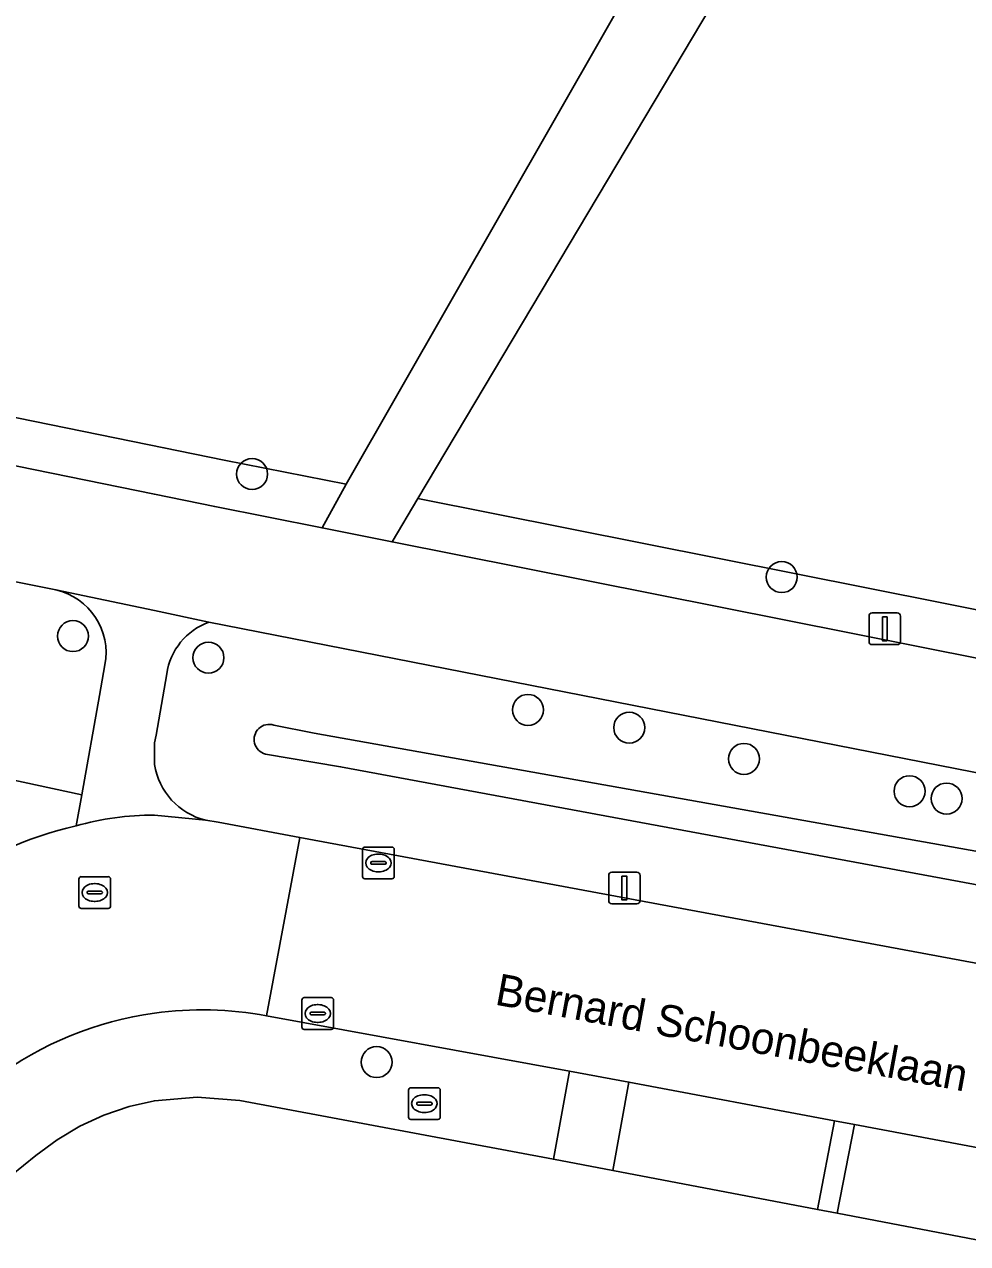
# Model space of a CAD drawing. Extents: x 157320 to 158835, y 386650 to 388491.
# Drawn here: x 157995.9 to 158025.66, y 387379.23 to 387417.68 of the extents above; entities that cross this region are included whole.
import ezdxf

# ---------------------------------------------------------------- set-up
doc = ezdxf.new("R2010")
doc.units = 0
for name, color, linetype in [('IMGEO_Berm_groen', 7, 'Continuous'), ('IMGEO_Boom', 7, 'Continuous'), ('IMGEO_Brandkraan', 7, 'Continuous'), ('IMGEO_Erf', 7, 'Continuous'), ('IMGEO_Fietspad_gesloten', 7, 'Continuous'), ('IMGEO_Greppel_droge_sloot', 7, 'Continuous'), ('IMGEO_Groenvoorziening', 7, 'Continuous'), ('IMGEO_Kolk', 7, 'Continuous'), ('IMGEO_Lichtmast', 7, 'Continuous'), ('IMGEO_Loofbos', 7, 'Continuous'), ('IMGEO_Openbare_ruimte_label', 7, 'Continuous'), ('IMGEO_Rijbaan_lokaal_gesloten', 7, 'Continuous'), ('IMGEO_Rioolput', 7, 'Continuous'), ('IMGEO_Voetpad_halfverhard', 7, 'Continuous'), ('IMGEO_Voetpad_open', 7, 'Continuous')]:
    doc.layers.add(name, color=color, linetype=linetype)

msp = doc.modelspace()

# ---------------------------------------------------------------- linework, layer by layer
at = {"layer": 'IMGEO_Berm_groen'}
for points in [[(158037.604, 387391.792), (158001.719, 387398.827)], [(158000.39, 387397.193), (158000.053, 387395.267), (158000, 387395.024), (158000, 387394.343)], [(158003.769, 387395.582), (158005.043, 387395.329), (158031.758, 387390.566), (158052.064, 387387.005), (158057.936, 387385.86)], [(158026.697, 387390.403), (158005.877, 387394.267), (158003.506, 387394.667)], [(158001.619, 387392.579), (158002.008, 387392.519), (158004.587, 387392.04), (158052.516, 387383.133)]]:
    msp.add_lwpolyline(points, dxfattribs=at)
for centre, radius, start, end in [((158002.42, 387396.9), 2.051, 109.9793, 171.7749), ((158003.623, 387395.129), 0.476, 72.1711, 255.7562), ((158002.144, 387394.686), 2.171, 189.0801, 256.0113)]:
    msp.add_arc(centre, radius, start, end, dxfattribs=at)
at = {"layer": 'IMGEO_Boom'}
for centre in [(158003.082, 387403.5), (158019.792, 387400.249), (157997.432, 387398.389), (158001.705, 387397.707), (158011.787, 387396.061), (158014.982, 387395.501), (158018.602, 387394.514), (158023.826, 387393.494), (158024.995, 387393.263), (158007.013, 387384.95)]:
    msp.add_circle(centre, 0.489, dxfattribs=at)
at = {"layer": 'IMGEO_Brandkraan'}
for p, q in [((158008.017, 387383.215), (158008.017, 387384.067)), ((158008.092, 387384.141), (158008.944, 387384.141)), ((158009.018, 387384.067), (158009.018, 387383.215)), ((158008.319, 387383.684), (158008.717, 387383.684)), ((158008.505, 387383.921), (158008.53, 387383.921)), ((158008.276, 387383.635), (158008.276, 387383.647)), ((158008.714, 387383.598), (158008.316, 387383.598)), ((158008.528, 387383.361), (158008.503, 387383.361)), ((158008.76, 387383.647), (158008.76, 387383.635)), ((158008.944, 387383.141), (158008.092, 387383.141))]:
    msp.add_line(p, q, dxfattribs=at)
for points in [[(158008.017, 387383.215), (158008.017, 387384.067)], [(158008.092, 387384.141), (158008.944, 387384.141)], [(158009.018, 387384.067), (158009.018, 387383.215)], [(158008.944, 387383.141), (158008.092, 387383.141)]]:
    msp.add_lwpolyline(points, dxfattribs=at)
for centre, radius, start, end in [((158008.094, 387384.065), 0.0765, 91.552, 178.448), ((158008.094, 387384.065), 0.0765, 91.552, 178.448), ((158008.942, 387384.065), 0.0765, 1.552, 88.448), ((158008.942, 387384.065), 0.0765, 1.552, 88.448), ((158008.316, 387383.644), 0.0403, 85.8775, 175.7526), ((158008.721, 387383.646), 0.0386, 1.7309, 96.639), ((158008.313, 387383.634), 0.0366, 178.938, 274.7102), ((158008.717, 387383.641), 0.043, 264.8664, 352.4533), ((158008.094, 387383.217), 0.0765, 181.552, 268.448), ((158008.094, 387383.217), 0.0765, 181.552, 268.448), ((158008.942, 387383.217), 0.0765, 271.552, 358.448), ((158008.942, 387383.217), 0.0765, 271.552, 358.448)]:
    msp.add_arc(centre, radius, start, end, dxfattribs=at)
for centre, major_axis, ratio, start_param, end_param in [((158008.504, 387383.641), (-0.387, 0.002), 0.722429, 4.712389, 7.853982), ((158008.529, 387383.641), (-0.39, 0.002), 0.717154, 1.570796, 4.712389)]:
    msp.add_ellipse(centre, major_axis=major_axis, ratio=ratio, start_param=start_param, end_param=end_param, dxfattribs=at)
at = {"layer": 'IMGEO_Erf'}
msp.add_lwpolyline([(158045.063, 387348.68), (158046.229, 387354.685), (158049.893, 387374.869), (158045.089, 387375.758), (158043.091, 387376.123), (158029.296, 387378.699), (158021.543, 387380.184), (158020.922, 387380.303), (158014.465, 387381.537), (158012.591, 387381.888), (158002.696, 387383.739), (158001.348, 387383.85), (158000, 387383.731), (157999.202, 387383.55), (157998.41, 387383.281), (157997.651, 387382.931), (157996.933, 387382.503), (157996.263, 387382.003), (157992.358, 387378.849)], dxfattribs=at)
at = {"layer": 'IMGEO_Fietspad_gesloten'}
for points in [[(158036.519, 387395.585), (158007.502, 387401.358), (158005.292, 387401.798), (158001.904, 387402.472), (158000, 387402.86), (157965.28, 387409.942)], [(157955.096, 387408.346), (157967.512, 387405.713), (157996.886, 387399.849), (158000, 387399.191), (158001.719, 387398.827), (158037.604, 387391.792)], [(158001.719, 387398.827), (158000, 387399.191), (157996.886, 387399.849)], [(157998.442, 387397.48), (157998.27, 387396.514), (157997.711, 387393.383), (157997.528, 387392.401)], [(158000, 387394.343), (158000, 387395.024), (158000.053, 387395.267), (158000.39, 387397.193)], [(158000, 387392.74), (158001.619, 387392.579)]]:
    msp.add_lwpolyline(points, dxfattribs=at)
for centre, radius, start, end in [((157996.428, 387397.853), 2.048, 349.517, 77.0782), ((158002.42, 387396.9), 2.051, 109.9793, 171.7749), ((158002.144, 387394.686), 2.171, 189.0801, 256.0113), ((157999.942, 387383.982), 8.758, 89.6193, 105.9979)]:
    msp.add_arc(centre, radius, start, end, dxfattribs=at)
at = {"layer": 'IMGEO_Greppel_droge_sloot'}
for points in [[(158005.043, 387395.329), (158003.769, 387395.582)], [(158057.936, 387385.86), (158052.064, 387387.005), (158031.758, 387390.566), (158005.043, 387395.329)], [(158003.506, 387394.667), (158005.877, 387394.267), (158026.697, 387390.403), (158055.262, 387385.12), (158057.749, 387384.712)]]:
    msp.add_lwpolyline(points, dxfattribs=at)
msp.add_arc((158003.623, 387395.129), 0.476, 72.1711, 255.7562, dxfattribs=at)
at = {"layer": 'IMGEO_Groenvoorziening'}
for points in [[(158082.741, 387517.926), (158081.435, 387515.048), (158075.686, 387505.45), (158071.593, 387499.673), (158031.142, 387442.562), (158019.638, 387426.645), (158019.172, 387426.13), (158006.052, 387403.176), (158005.292, 387401.798), (158007.502, 387401.358), (158008.308, 387402.727), (158019.659, 387421.775)], [(157965.28, 387409.942), (158000, 387402.86), (158001.904, 387402.472), (158005.292, 387401.798), (158006.052, 387403.176), (158002.2, 387403.942), (158000.3, 387404.33), (157965.56, 387411.416), (157963.557, 387411.746), (157952.604, 387414.256), (157950.186, 387415.175), (157946.758, 387416.838), (157943.532, 387418.845), (157940.464, 387421.232), (157939.912, 387421.811), (157939.492, 387422.358), (157938.986, 387423.178), (157939.026, 387420.502), (157939.55, 387420.042)], [(157938.634, 387415.48), (157942.499, 387408.116), (157942.689, 387407.713), (157942.824, 387407.198), (157942.844, 387406.887), (157943.433, 387387.926), (157953.497, 387396.334), (157954.775, 387397.398), (157959.227, 387401.115), (157994.927, 387393.978), (157997.711, 387393.383), (157998.27, 387396.514), (157998.442, 387397.48)], [(157996.886, 387399.849), (157967.512, 387405.713)], [(158069.551, 387389.634), (158073.445, 387387.479), (158074.171, 387388.791), (158070.34, 387390.911), (158069.909, 387391.154), (158066.654, 387392.749), (158064.286, 387393.615), (158063.218, 387394.006), (158059.669, 387394.897), (158056.056, 387395.411), (158047.023, 387395.909), (158042.828, 387396.157), (158036.784, 387397.062), (158008.308, 387402.727), (158007.502, 387401.358), (158036.519, 387395.585)], [(157997.528, 387392.401), (157997.711, 387393.383), (157994.927, 387393.978), (157979.289, 387381.084), (157980.312, 387379.841), (157993.238, 387390.434)], [(158013.098, 387384.665), (158003.541, 387386.41)], [(157994.956, 387384.433), (157990.679, 387380.903), (157992.358, 387378.849), (157996.263, 387382.003), (157996.933, 387382.503), (157997.651, 387382.931), (157998.41, 387383.281), (157999.202, 387383.55), (158000, 387383.731), (158001.348, 387383.85), (158002.696, 387383.739), (158012.591, 387381.888), (158013.098, 387384.665)]]:
    msp.add_lwpolyline(points, dxfattribs=at)
msp.add_lwpolyline([(158021.543, 387380.184), (158022.088, 387382.985), (158021.456, 387383.104), (158020.922, 387380.303)], close=True, dxfattribs=at)
for centre, radius, start, end in [((157996.428, 387397.853), 2.048, 349.517, 77.0782), ((158000.055, 387381.228), 11.455, 102.7444, 126.5193), ((158001.509, 387375.608), 10.992, 97.8917, 126.5975), ((158001.508, 387375.641), 10.959, 79.3091, 97.9083)]:
    msp.add_arc(centre, radius, start, end, dxfattribs=at)
at = {"layer": 'IMGEO_Kolk'}
for p, q in [((158006.567, 387390.807), (158006.567, 387391.659)), ((158006.642, 387391.733), (158007.494, 387391.733)), ((158007.055, 387391.513), (158007.08, 387391.513)), ((158007.568, 387391.659), (158007.568, 387390.807)), ((158006.826, 387391.227), (158006.826, 387391.239)), ((158007.264, 387391.19), (158006.866, 387391.19)), ((158006.869, 387391.276), (158007.267, 387391.276)), ((158007.31, 387391.239), (158007.31, 387391.227)), ((158007.494, 387390.733), (158006.642, 387390.733)), ((158007.078, 387390.953), (158007.053, 387390.953)), ((158004.653, 387386.058), (158004.653, 387386.91)), ((158004.728, 387386.984), (158005.58, 387386.984)), ((158005.141, 387386.764), (158005.166, 387386.764)), ((158005.654, 387386.91), (158005.654, 387386.058)), ((158004.912, 387386.478), (158004.912, 387386.49)), ((158005.35, 387386.441), (158004.952, 387386.441)), ((158004.955, 387386.527), (158005.353, 387386.527)), ((158005.396, 387386.49), (158005.396, 387386.478)), ((158005.58, 387385.984), (158004.728, 387385.984)), ((158005.164, 387386.204), (158005.139, 387386.204))]:
    msp.add_line(p, q, dxfattribs=at)
for points in [[(158006.567, 387390.807), (158006.567, 387391.659)], [(158006.642, 387391.733), (158007.494, 387391.733)], [(158007.568, 387391.659), (158007.568, 387390.807)], [(158007.494, 387390.733), (158006.642, 387390.733)], [(158004.653, 387386.058), (158004.653, 387386.91)], [(158004.728, 387386.984), (158005.58, 387386.984)], [(158005.654, 387386.91), (158005.654, 387386.058)], [(158005.58, 387385.984), (158004.728, 387385.984)]]:
    msp.add_lwpolyline(points, dxfattribs=at)
for centre, radius, start, end in [((158006.644, 387391.657), 0.0765, 91.552, 178.448), ((158006.644, 387391.657), 0.0765, 91.552, 178.448), ((158007.492, 387391.657), 0.0765, 1.552, 88.448), ((158007.492, 387391.657), 0.0765, 1.552, 88.448), ((158006.866, 387391.236), 0.0403, 85.8775, 175.7526), ((158006.863, 387391.226), 0.0366, 178.938, 274.7102), ((158007.267, 387391.233), 0.043, 264.8664, 352.4533), ((158007.271, 387391.238), 0.0386, 1.7309, 96.639), ((158006.644, 387390.809), 0.0765, 181.552, 268.448), ((158006.644, 387390.809), 0.0765, 181.552, 268.448), ((158007.492, 387390.809), 0.0765, 271.552, 358.448), ((158007.492, 387390.809), 0.0765, 271.552, 358.448), ((158004.73, 387386.908), 0.0765, 91.552, 178.448), ((158004.73, 387386.908), 0.0765, 91.552, 178.448), ((158005.578, 387386.908), 0.0765, 1.552, 88.448), ((158005.578, 387386.908), 0.0765, 1.552, 88.448), ((158004.952, 387386.487), 0.0403, 85.8775, 175.7526), ((158004.949, 387386.477), 0.0366, 178.938, 274.7102), ((158005.353, 387386.484), 0.043, 264.8664, 352.4533), ((158005.357, 387386.489), 0.0386, 1.7309, 96.639), ((158004.73, 387386.06), 0.0765, 181.552, 268.448), ((158004.73, 387386.06), 0.0765, 181.552, 268.448), ((158005.578, 387386.06), 0.0765, 271.552, 358.448), ((158005.578, 387386.06), 0.0765, 271.552, 358.448)]:
    msp.add_arc(centre, radius, start, end, dxfattribs=at)
for centre, major_axis, ratio, start_param, end_param in [((158007.054, 387391.233), (-0.387, 0.002), 0.722429, 4.712389, 7.853982), ((158007.079, 387391.233), (-0.39, 0.002), 0.717154, 1.570796, 4.712389), ((158005.14, 387386.484), (-0.387, 0.002), 0.722429, 4.712389, 7.853982), ((158005.165, 387386.484), (-0.39, 0.002), 0.717154, 1.570796, 4.712389)]:
    msp.add_ellipse(centre, major_axis=major_axis, ratio=ratio, start_param=start_param, end_param=end_param, dxfattribs=at)
at = {"layer": 'IMGEO_Lichtmast'}
for p, q in [((158022.647, 387399.118), (158023.437, 387399.118)), ((158023.437, 387399.118), (158022.647, 387399.118)), ((158022.547, 387398.218), (158022.547, 387399.018)), ((158022.547, 387399.018), (158022.547, 387398.218)), ((158023.537, 387399.018), (158023.537, 387398.218)), ((158023.537, 387398.218), (158023.537, 387399.018)), ((158023.437, 387398.118), (158022.647, 387398.118)), ((158022.647, 387398.118), (158023.437, 387398.118)), ((158014.333, 387390.042), (158014.333, 387390.842)), ((158014.333, 387390.842), (158014.333, 387390.042)), ((158014.433, 387390.942), (158015.223, 387390.942)), ((158015.223, 387390.942), (158014.433, 387390.942)), ((158015.323, 387390.842), (158015.323, 387390.042)), ((158015.323, 387390.042), (158015.323, 387390.842)), ((158015.223, 387389.942), (158014.433, 387389.942)), ((158014.433, 387389.942), (158015.223, 387389.942))]:
    msp.add_line(p, q, dxfattribs=at)
for points in [[(158022.967, 387398.993), (158023.117, 387398.993), (158023.117, 387398.243), (158022.967, 387398.243), (158022.967, 387398.993)], [(158014.753, 387390.817), (158014.903, 387390.817), (158014.903, 387390.067), (158014.753, 387390.067), (158014.753, 387390.817)]]:
    msp.add_lwpolyline(points, dxfattribs=at)
for centre, start, end in [((158022.647, 387399.018), 90, 180), ((158022.647, 387399.018), 90, 180), ((158023.437, 387399.018), 0, 90), ((158023.437, 387399.018), 360, 90), ((158022.647, 387398.218), 180, 270), ((158022.647, 387398.218), 180, 270), ((158023.437, 387398.218), 270, 0), ((158023.437, 387398.218), 270, 0), ((158014.433, 387390.842), 90, 180), ((158014.433, 387390.842), 90, 180), ((158015.223, 387390.842), 0, 90), ((158015.223, 387390.842), 360, 90), ((158014.433, 387390.042), 180, 270), ((158014.433, 387390.042), 180, 270), ((158015.223, 387390.042), 270, 0), ((158015.223, 387390.042), 270, 0)]:
    msp.add_arc(centre, 0.1, start, end, dxfattribs=at)
at = {"layer": 'IMGEO_Loofbos'}
for points in [[(157982.475, 387437.916), (157938.912, 387428.24), (157938.986, 387423.178), (157939.492, 387422.358), (157939.912, 387421.811), (157940.464, 387421.232), (157943.532, 387418.845), (157946.758, 387416.838), (157950.186, 387415.175), (157952.604, 387414.256), (157963.557, 387411.746), (157965.56, 387411.416), (158000.3, 387404.33), (158002.2, 387403.942), (158006.052, 387403.176), (158019.172, 387426.13)], [(158019.659, 387421.775), (158008.308, 387402.727), (158036.784, 387397.062), (158042.828, 387396.157), (158047.023, 387395.909), (158056.056, 387395.411), (158059.669, 387394.897), (158063.218, 387394.006), (158064.286, 387393.615), (158066.654, 387392.749), (158069.909, 387391.154), (158070.34, 387390.911), (158074.171, 387388.791), (158076.341, 387392.716), (158053.407, 387406.225), (158055.151, 387408.562), (158053.197, 387409.793), (158052.521, 387408.871), (158025.913, 387423.407)]]:
    msp.add_lwpolyline(points, dxfattribs=at)
at = {"layer": 'IMGEO_Rijbaan_lokaal_gesloten'}
for points in [[(158003.541, 387386.41), (158004.587, 387392.04), (158002.008, 387392.519), (158001.619, 387392.579), (158000, 387392.74)], [(158004.587, 387392.04), (158003.541, 387386.41), (158013.098, 387384.665), (158014.974, 387384.322), (158021.456, 387383.104), (158022.088, 387382.985), (158029.8, 387381.531), (158043.625, 387378.981), (158045.623, 387378.612), (158047.5, 387378.283)], [(158052.516, 387383.133), (158004.587, 387392.04)]]:
    msp.add_lwpolyline(points, dxfattribs=at)
for centre, radius, start, end in [((157999.942, 387383.982), 8.758, 89.6193, 105.9979), ((158000.055, 387381.228), 11.455, 102.7444, 126.5193), ((158001.509, 387375.608), 10.992, 97.8917, 126.5975), ((158001.508, 387375.641), 10.959, 79.3091, 97.9083)]:
    msp.add_arc(centre, radius, start, end, dxfattribs=at)
at = {"layer": 'IMGEO_Rioolput'}
for p, q in [((157997.618, 387389.874), (157997.618, 387390.726)), ((157997.693, 387390.8), (157998.545, 387390.8)), ((157998.619, 387390.726), (157998.619, 387389.874)), ((157997.877, 387390.294), (157997.877, 387390.306)), ((157998.315, 387390.257), (157997.917, 387390.257)), ((157997.92, 387390.343), (157998.318, 387390.343)), ((157998.106, 387390.58), (157998.131, 387390.58)), ((157998.361, 387390.306), (157998.361, 387390.294)), ((157998.129, 387390.02), (157998.104, 387390.02)), ((157998.545, 387389.8), (157997.693, 387389.8))]:
    msp.add_line(p, q, dxfattribs=at)
for points in [[(157997.618, 387389.874), (157997.618, 387390.726)], [(157997.693, 387390.8), (157998.545, 387390.8)], [(157998.619, 387390.726), (157998.619, 387389.874)], [(157998.545, 387389.8), (157997.693, 387389.8)]]:
    msp.add_lwpolyline(points, dxfattribs=at)
for centre, radius, start, end in [((157997.695, 387390.724), 0.0765, 91.552, 178.448), ((157997.695, 387390.724), 0.0765, 91.552, 178.448), ((157998.543, 387390.724), 0.0765, 1.552, 88.448), ((157998.543, 387390.724), 0.0765, 1.552, 88.448), ((157997.917, 387390.303), 0.0403, 85.8775, 175.7526), ((157997.914, 387390.293), 0.0366, 178.938, 274.7102), ((157998.318, 387390.3), 0.043, 264.8664, 352.4533), ((157998.322, 387390.305), 0.0386, 1.7309, 96.639), ((157997.695, 387389.876), 0.0765, 181.552, 268.448), ((157997.695, 387389.876), 0.0765, 181.552, 268.448), ((157998.543, 387389.876), 0.0765, 271.552, 358.448), ((157998.543, 387389.876), 0.0765, 271.552, 358.448)]:
    msp.add_arc(centre, radius, start, end, dxfattribs=at)
for centre, major_axis, ratio, start_param, end_param in [((157998.105, 387390.3), (-0.387, 0.002), 0.722429, 4.712389, 7.853982), ((157998.13, 387390.3), (-0.39, 0.002), 0.717154, 1.570796, 4.712389)]:
    msp.add_ellipse(centre, major_axis=major_axis, ratio=ratio, start_param=start_param, end_param=end_param, dxfattribs=at)
at = {"layer": 'IMGEO_Voetpad_halfverhard'}
msp.add_lwpolyline([(158014.974, 387384.322), (158013.098, 387384.665), (158012.591, 387381.888), (158014.465, 387381.537)], close=True, dxfattribs=at)
at = {"layer": 'IMGEO_Voetpad_open'}
for points in [[(158021.456, 387383.104), (158014.974, 387384.322), (158014.465, 387381.537), (158020.922, 387380.303)], [(158029.296, 387378.699), (158029.8, 387381.531), (158022.088, 387382.985), (158021.543, 387380.184)]]:
    msp.add_lwpolyline(points, close=True, dxfattribs=at)

# ---------------------------------------------------------------- texts
at = {"layer": 'IMGEO_Openbare_ruimte_label'}
msp.add_text('Bernard Schoonbeeklaan', height=1, rotation=349.5106, dxfattribs=at).set_placement((158010.713, 387386.77))

doc.saveas('drawing.dxf')
